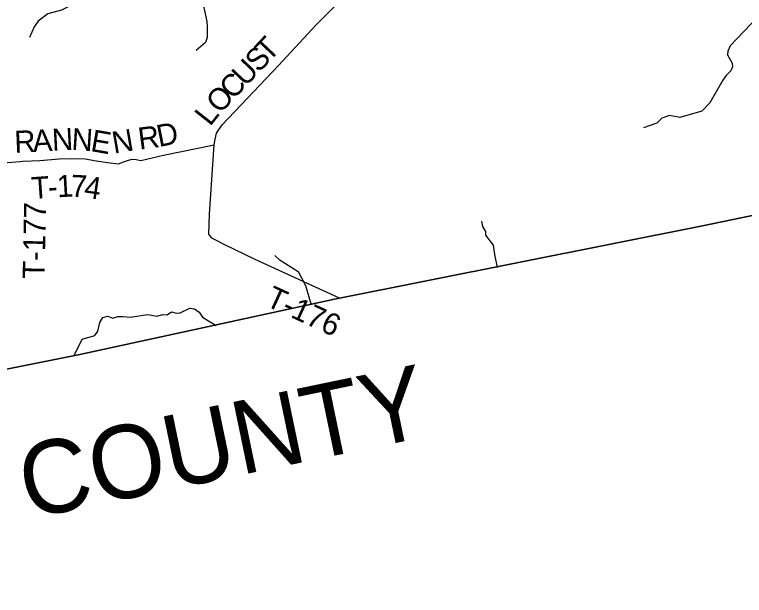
# Model space of a CAD drawing. Extents: x 1525783 to 1900577, y 218250 to 627376.
# Drawn here: x 1664775 to 1674754, y 372547 to 380488 of the extents above; entities that cross this region are included whole.
import ezdxf

# ---------------------------------------------------------------- set-up
doc = ezdxf.new("R2010")
doc.units = 0
for name, color, linetype in [('GM_X_Adjacent_County', 7, 'Continuous'), ('GM_X_Adjacent_County_Text', 7, 'Continuous'), ('GM_X_County', 7, 'Continuous'), ('GM_X_Minor_River', 7, 'Continuous'), ('GM_X_Township', 7, 'Continuous'), ('GM_X_Township_Road', 7, 'Continuous'), ('GM_X_Township_Road_Text', 7, 'Continuous')]:
    doc.layers.add(name, color=color, linetype=linetype)

msp = doc.modelspace()

# ---------------------------------------------------------------- linework, layer by layer
at = {"layer": 'GM_X_Adjacent_County'}
msp.add_lwpolyline([(1639217.8, 373602.3), (1647962.3, 373190.9), (1648875.5, 373147.9), (1652636, 373033.4), (1656928.5, 374026.9), (1658129.4, 374305), (1658399.9, 374367.5), (1658457.6, 374380.8), (1659887.5, 374670.7), (1664545.4, 375615.2), (1665665.8, 375842.4), (1669147.8, 376597.3), (1674178.8, 377598.4), (1676204.1, 378016.9), (1679810.3, 378741.6), (1683754.9, 379513), (1684464.5, 379654.3), (1684870.4, 379728), (1687556.2, 380215.5)], dxfattribs=at)
at = {"layer": 'GM_X_County'}
msp.add_lwpolyline([(1687556.2, 380215.5), (1684870.4, 379728), (1684464.5, 379654.3), (1683754.9, 379513), (1679810.3, 378741.6), (1676204.1, 378016.9), (1674178.8, 377598.4), (1669147.8, 376597.3), (1665665.8, 375842.4), (1664545.4, 375615.2), (1659887.5, 374670.7), (1658457.6, 374380.8), (1658399.9, 374367.5), (1658129.4, 374305), (1656928.5, 374026.9), (1652636, 373033.4), (1648875.5, 373147.9), (1647962.3, 373190.9), (1639217.8, 373602.3)], dxfattribs=at)
at = {"layer": 'GM_X_Minor_River'}
for points in [[(1667992.8, 382264.3), (1667831.4, 382186.1), (1667780.6, 382134.6), (1667727.1, 382021), (1667635.2, 381885.8), (1667466.4, 381699.5), (1667443.7, 381643.6), (1667484.1, 381502.8), (1667470.8, 381394.8), (1667447.9, 381326.9), (1667350.1, 381207.8), (1667327, 381119.9), (1667325.2, 380969.6), (1667289.7, 380855.8), (1667292.9, 380785.6), (1667364.7, 380584.3), (1667402.5, 380391.4), (1667409.7, 380321.1), (1667408, 380176.8), (1667383, 380105), (1667257.4, 379998.3)], [(1666796.8, 382070.4), (1666618.3, 382076.6), (1666495, 382001.9), (1666447.9, 381922.3), (1666458.3, 381623.6), (1666418.3, 381463.7), (1666400, 381273.5), (1666335, 381208.2), (1666238.9, 381063), (1666170.1, 381009.8), (1666043.1, 380963.2), (1665678.6, 380679), (1665418.2, 380549.9), (1665229, 380496.1), (1665099.4, 380397.5), (1665042.3, 380322), (1664980.4, 380176.4)], [(1674936.9, 380455.8), (1674561, 380059.5), (1674528.1, 379989.8), (1674523.4, 379937.7), (1674584.2, 379822.7), (1674591.7, 379772.5), (1674569, 379720.7), (1674506, 379655.3), (1674457.1, 379591.8), (1674278.8, 379279.2), (1674171.1, 379168.3), (1673871.1, 379081.8), (1673729, 379107.5), (1673626.2, 379072.7), (1673557.2, 379003.4), (1673373.8, 378937.5)], [(1671157.6, 377665.6), (1671172.7, 377591.3), (1671214, 377522.6), (1671215.4, 377472.5), (1671320.1, 377336.9), (1671334.6, 377208.4), (1671372.5, 377030.8)], [(1668333.1, 377192.9), (1668392.6, 377138.1), (1668653.4, 376974.5), (1668753.5, 376784.9), (1668830, 376519.3)], [(1665585.9, 375817), (1665699.2, 376050.4), (1665870.3, 376100.4), (1665911.1, 376160), (1665942.6, 376277.9), (1665979.6, 376345.6), (1666050, 376364.8), (1666117.9, 376335.9), (1666186.4, 376359.1), (1666256.6, 376362.3), (1666358.8, 376349), (1666594, 376386.2), (1666726.1, 376366.6), (1666798.6, 376385.8), (1666862.7, 376381), (1666921.5, 376426.3), (1666987.4, 376405.5), (1667037.6, 376408.9), (1667170.8, 376475.4), (1667234.9, 376466.6), (1667296.5, 376417.8), (1667345.9, 376349), (1667529.7, 376237.4)]]:
    msp.add_lwpolyline(points, dxfattribs=at)
at = {"layer": 'GM_X_Township'}
msp.add_lwpolyline([(1687556.2, 380215.5), (1684870.4, 379728), (1684464.5, 379654.3), (1683754.9, 379513), (1679810.3, 378741.6), (1676204.1, 378016.9), (1674178.8, 377598.4), (1669147.8, 376597.3), (1665665.8, 375842.4), (1664545.4, 375615.2)], dxfattribs=at)
at = {"layer": 'GM_X_Township_Road'}
for points in [[(1669216.1, 376610.9), (1668064.2, 377140.5), (1667783.2, 377277.6), (1667642.7, 377345.1), (1667527.9, 377402.1), (1667472.6, 377431.5), (1667431.8, 377484.5), (1667438.6, 377760.9), (1667501.7, 378707.1), (1667519.6, 378786.8), (1667537.6, 378868.6), (1667612.5, 378982.9), (1668385.2, 379793.6), (1668897.4, 380348.1), (1669677.6, 381138.5), (1670173.5, 381685.4), (1670658, 382170.4), (1671002.9, 382518.6), (1671228.7, 382745.5), (1671364.5, 382896.4), (1671397.6, 382929.4), (1671411.7, 382943.4), (1671452.8, 383559.4), (1671451.2, 384156.1)], [(1666207.8, 378450.4), (1666208, 378450.5), (1666264.4, 378472.9), (1666333.2, 378499.3), (1666381.5, 378510.1), (1666437.5, 378508.7), (1666499.2, 378493.2), (1666579.7, 378509.2), (1666811.3, 378563.7), (1667501.7, 378707.1)], [(1664886.2, 378483.3), (1665119.6, 378494.9), (1665386.4, 378516.4), (1665546.8, 378522.5), (1665742.8, 378513.7), (1665864.5, 378492.7), (1666046, 378464.2), (1666197.7, 378446.5), (1666207.8, 378450.4)], [(1664410, 378476.2), (1664492, 378464.2), (1664584, 378457.9), (1664678.3, 378465.6), (1664848.9, 378481.5), (1664886.1, 378483.3), (1664886.2, 378483.3)]]:
    msp.add_lwpolyline(points, dxfattribs=at)

# ---------------------------------------------------------------- texts
at = {"layer": 'GM_X_Adjacent_County_Text'}
msp.add_text('ADAMS COUNTY', height=1000, rotation=11.71305, dxfattribs=at).set_placement((1659933.7, 372546.7))
at = {"layer": 'GM_X_Township_Road_Text'}
for s, rotation, p in [('T', 46.60022, (1668252.6, 379831.2)), ('S', 46.6028, (1668113.6, 379684.2)), ('U', 46.60312, (1667932.2, 379492.4)), ('C', 46.60095, (1667762.9, 379313.3)), ('O', 46.9657, (1667583.1, 379120.7)), ('L', 51.70027, (1667448.3, 378949.6)), ('D', 11.15805, (1666748.9, 378676.1)), ('R', 2.29138, (1664776.9, 378598.5)), ('A', 3.55142, (1665030.3, 378608.8)), ('N', 2.8826, (1665292.8, 378625.1)), ('N', 356.40231, (1665547.5, 378638.4)), ('E', 350.33759, (1665802.7, 378622.8)), ('N', 9.71982, (1666134.2, 378585.2)), ('R', 7.30268, (1666482.7, 378641.2)), ('1', 3.29068, (1665360.8, 377989)), ('7', 357.1576, (1665536.8, 377999.6)), ('T', 3.98455, (1665015, 377965.1)), ('4', 351.28628, (1665713.3, 377991.2)), ('-', 3.88262, (1665238.7, 377980.7)), ('T-177', 88.88133, (1665184.5, 376872)), ('T-176', 335.32309, (1668190.9, 376515.3))]:
    msp.add_text(s, height=300, rotation=rotation, dxfattribs=at).set_placement(p)

doc.saveas('drawing.dxf')
